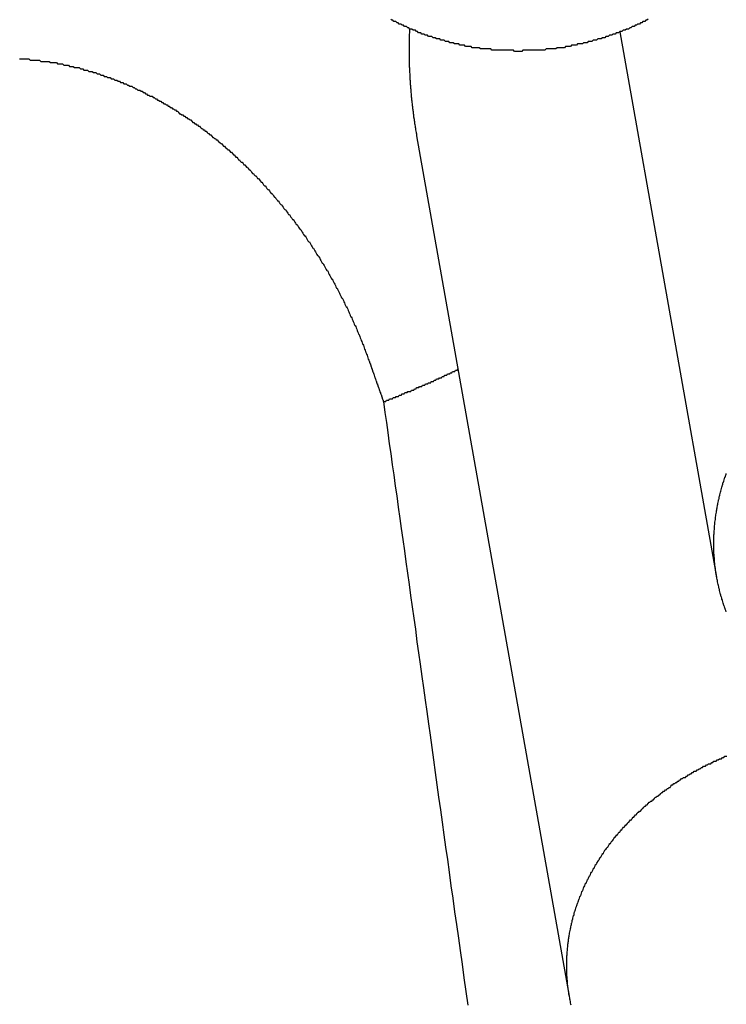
# Model space of a CAD drawing. Extents: x 1107 to 4046, y 937 to 3355.
# Tile 433 of 656: x 2163.579 to 2164.146, y 2668.525 to 2669.316. Entities that reach past the tile are written whole.
import ezdxf

# ---------------------------------------------------------------- set-up
doc = ezdxf.new("R2010")
doc.units = 0
doc.layers.add('KF_VIDA_L___C_REAR', color=7, linetype='CONTINUOUS')

# ---------------------------------------------------------------- blocks, each defined once
blk = doc.blocks.new('KF_VIDA_L___C_REAR')
at = {"layer": 'KF_VIDA_L___C_REAR'}
for p, q in [((-22.840518, 979.654706), (-22.918044, 980.09265)), ((-22.958792, 979.318228), (-23.081095, 980.009121))]:
    blk.add_line(p, q, dxfattribs=at)
for points in [[(-22.8956, 980.103, 0), (-22.8965, 980.102, 0), (-22.8973, 980.102, 0), (-22.8981, 980.101, 0), (-22.899, 980.101, 0), (-22.8999, 980.101, 0), (-22.9007, 980.1, 0), (-22.9016, 980.1, 0), (-22.9024, 980.099, 0), (-22.9033, 980.099, 0), (-22.9042, 980.099, 0), (-22.905, 980.098, 0), (-22.9059, 980.098, 0), (-22.9068, 980.097, 0), (-22.9077, 980.097, 0), (-22.9085, 980.097, 0), (-22.9094, 980.096, 0), (-22.9103, 980.096, 0), (-22.9112, 980.095, 0), (-22.9121, 980.095, 0), (-22.913, 980.095, 0), (-22.9139, 980.094, 0), (-22.9148, 980.094, 0), (-22.9157, 980.094, 0), (-22.9166, 980.093, 0), (-22.9175, 980.093, 0), (-22.9184, 980.093, 0), (-22.9193, 980.092, 0), (-22.9202, 980.092, 0), (-22.9211, 980.092, 0), (-22.922, 980.091, 0), (-22.9229, 980.091, 0), (-22.9239, 980.091, 0), (-22.9248, 980.09, 0), (-22.9257, 980.09, 0), (-22.9266, 980.09, 0), (-22.9276, 980.089, 0), (-22.9285, 980.089, 0), (-22.9294, 980.089, 0), (-22.9303, 980.088, 0), (-22.9313, 980.088, 0), (-22.9322, 980.088, 0), (-22.9332, 980.087, 0), (-22.9341, 980.087, 0), (-22.935, 980.087, 0), (-22.936, 980.087, 0), (-22.9369, 980.086, 0), (-22.9379, 980.086, 0), (-22.9388, 980.086, 0), (-22.9397, 980.086, 0), (-22.9407, 980.085, 0), (-22.9416, 980.085, 0), (-22.9426, 980.085, 0), (-22.9436, 980.085, 0), (-22.9445, 980.084, 0), (-22.9455, 980.084, 0), (-22.9464, 980.084, 0), (-22.9474, 980.084, 0), (-22.9483, 980.083, 0), (-22.9493, 980.083, 0), (-22.9503, 980.083, 0), (-22.9512, 980.083, 0), (-22.9522, 980.083, 0), (-22.9531, 980.082, 0), (-22.9541, 980.082, 0), (-22.9551, 980.082, 0), (-22.956, 980.082, 0), (-22.957, 980.082, 0), (-22.958, 980.081, 0), (-22.9589, 980.081, 0), (-22.9599, 980.081, 0), (-22.9609, 980.081, 0), (-22.9619, 980.081, 0), (-22.9628, 980.08, 0), (-22.9638, 980.08, 0), (-22.9648, 980.08, 0), (-22.9657, 980.08, 0), (-22.9667, 980.08, 0), (-22.9677, 980.08, 0), (-22.9687, 980.08, 0), (-22.9696, 980.079, 0), (-22.9706, 980.079, 0), (-22.9716, 980.079, 0), (-22.9726, 980.079, 0), (-22.9735, 980.079, 0), (-22.9745, 980.079, 0), (-22.9755, 980.079, 0), (-22.9765, 980.079, 0), (-22.9775, 980.079, 0), (-22.9784, 980.078, 0), (-22.9794, 980.078, 0), (-22.9804, 980.078, 0), (-22.9814, 980.078, 0), (-22.9823, 980.078, 0), (-22.9833, 980.078, 0), (-22.9843, 980.078, 0), (-22.9853, 980.078, 0), (-22.9862, 980.078, 0), (-22.9872, 980.078, 0), (-22.9882, 980.078, 0), (-22.9892, 980.078, 0), (-22.9901, 980.078, 0), (-22.9911, 980.078, 0), (-22.9921, 980.078, 0), (-22.9931, 980.078, 0), (-22.994, 980.078, 0), (-22.995, 980.078, 0), (-22.996, 980.078, 0), (-22.997, 980.077, 0), (-22.9979, 980.077, 0), (-22.9989, 980.077, 0), (-22.9999, 980.077, 0), (-23.0008, 980.077, 0), (-23.0018, 980.077, 0), (-23.0028, 980.077, 0), (-23.0037, 980.078, 0), (-23.0047, 980.078, 0), (-23.0057, 980.078, 0), (-23.0066, 980.078, 0), (-23.0076, 980.078, 0), (-23.0085, 980.078, 0), (-23.0095, 980.078, 0), (-23.0105, 980.078, 0), (-23.0114, 980.078, 0), (-23.0124, 980.078, 0), (-23.0133, 980.078, 0), (-23.0143, 980.078, 0), (-23.0152, 980.078, 0), (-23.0162, 980.078, 0), (-23.0171, 980.078, 0), (-23.0181, 980.078, 0), (-23.019, 980.078, 0), (-23.02, 980.078, 0), (-23.0209, 980.078, 0), (-23.0218, 980.079, 0), (-23.0228, 980.079, 0), (-23.0237, 980.079, 0), (-23.0247, 980.079, 0), (-23.0256, 980.079, 0), (-23.0265, 980.079, 0), (-23.0275, 980.079, 0), (-23.0284, 980.079, 0), (-23.0293, 980.079, 0), (-23.0302, 980.079, 0), (-23.0312, 980.08, 0), (-23.0321, 980.08, 0), (-23.033, 980.08, 0), (-23.0339, 980.08, 0), (-23.0348, 980.08, 0), (-23.0357, 980.08, 0), (-23.0367, 980.08, 0), (-23.0376, 980.081, 0), (-23.0385, 980.081, 0), (-23.0394, 980.081, 0), (-23.0403, 980.081, 0), (-23.0412, 980.081, 0), (-23.0421, 980.081, 0), (-23.043, 980.082, 0), (-23.0439, 980.082, 0), (-23.0448, 980.082, 0), (-23.0457, 980.082, 0), (-23.0466, 980.082, 0), (-23.0475, 980.083, 0), (-23.0484, 980.083, 0), (-23.0493, 980.083, 0), (-23.0502, 980.083, 0), (-23.0511, 980.083, 0), (-23.052, 980.084, 0), (-23.0529, 980.084, 0), (-23.0538, 980.084, 0), (-23.0547, 980.084, 0), (-23.0556, 980.085, 0), (-23.0565, 980.085, 0), (-23.0574, 980.085, 0), (-23.0583, 980.085, 0), (-23.0592, 980.086, 0), (-23.0601, 980.086, 0), (-23.061, 980.086, 0), (-23.0619, 980.086, 0), (-23.0628, 980.087, 0), (-23.0637, 980.087, 0), (-23.0646, 980.087, 0), (-23.0655, 980.087, 0), (-23.0664, 980.088, 0), (-23.0673, 980.088, 0), (-23.0682, 980.088, 0), (-23.0691, 980.089, 0), (-23.07, 980.089, 0), (-23.0709, 980.089, 0), (-23.0718, 980.089, 0), (-23.0727, 980.09, 0), (-23.0736, 980.09, 0), (-23.0745, 980.09, 0), (-23.0754, 980.091, 0), (-23.0762, 980.091, 0), (-23.0771, 980.091, 0), (-23.078, 980.092, 0), (-23.0789, 980.092, 0), (-23.0798, 980.092, 0), (-23.0807, 980.093, 0), (-23.0815, 980.093, 0), (-23.0824, 980.094, 0), (-23.0833, 980.094, 0), (-23.0842, 980.094, 0), (-23.0851, 980.095, 0), (-23.0859, 980.095, 0), (-23.0868, 980.095, 0), (-23.0877, 980.096, 0), (-23.0885, 980.096, 0), (-23.0894, 980.097, 0), (-23.0903, 980.097, 0), (-23.0911, 980.097, 0), (-23.092, 980.098, 0), (-23.0929, 980.098, 0), (-23.0937, 980.099, 0), (-23.0946, 980.099, 0), (-23.0954, 980.099, 0), (-23.0963, 980.1, 0), (-23.0971, 980.1, 0), (-23.098, 980.101, 0), (-23.0988, 980.101, 0), (-23.0997, 980.101, 0), (-23.1005, 980.102, 0), (-23.1013, 980.102, 0), (-23.1022, 980.103, 0)], [(-23.0811, 980.009, 0), (-23.0811, 980.01, 0), (-23.0812, 980.01, 0), (-23.0813, 980.011, 0), (-23.0814, 980.011, 0), (-23.0815, 980.011, 0), (-23.0815, 980.012, 0), (-23.0816, 980.012, 0), (-23.0817, 980.013, 0), (-23.0818, 980.013, 0), (-23.0819, 980.014, 0), (-23.0819, 980.014, 0), (-23.082, 980.015, 0), (-23.0821, 980.015, 0), (-23.0822, 980.016, 0), (-23.0822, 980.016, 0), (-23.0823, 980.017, 0), (-23.0824, 980.017, 0), (-23.0824, 980.017, 0), (-23.0825, 980.018, 0), (-23.0826, 980.018, 0), (-23.0827, 980.019, 0), (-23.0827, 980.019, 0), (-23.0828, 980.02, 0), (-23.0829, 980.02, 0), (-23.0829, 980.021, 0), (-23.083, 980.021, 0), (-23.0831, 980.022, 0), (-23.0831, 980.022, 0), (-23.0832, 980.023, 0), (-23.0833, 980.023, 0), (-23.0833, 980.023, 0), (-23.0834, 980.024, 0), (-23.0835, 980.024, 0), (-23.0835, 980.025, 0), (-23.0836, 980.025, 0), (-23.0836, 980.026, 0), (-23.0837, 980.026, 0), (-23.0838, 980.027, 0), (-23.0838, 980.027, 0), (-23.0839, 980.028, 0), (-23.0839, 980.028, 0), (-23.084, 980.029, 0), (-23.0841, 980.029, 0), (-23.0841, 980.029, 0), (-23.0842, 980.03, 0), (-23.0842, 980.03, 0), (-23.0843, 980.031, 0), (-23.0844, 980.031, 0), (-23.0844, 980.032, 0), (-23.0845, 980.032, 0), (-23.0845, 980.033, 0), (-23.0846, 980.033, 0), (-23.0846, 980.034, 0), (-23.0847, 980.034, 0), (-23.0847, 980.035, 0), (-23.0848, 980.035, 0), (-23.0848, 980.035, 0), (-23.0849, 980.036, 0), (-23.0849, 980.036, 0), (-23.085, 980.037, 0), (-23.085, 980.037, 0), (-23.0851, 980.038, 0), (-23.0851, 980.038, 0), (-23.0852, 980.039, 0), (-23.0852, 980.039, 0), (-23.0853, 980.04, 0), (-23.0853, 980.04, 0), (-23.0854, 980.04, 0), (-23.0854, 980.041, 0), (-23.0854, 980.041, 0), (-23.0855, 980.042, 0), (-23.0855, 980.042, 0), (-23.0856, 980.043, 0), (-23.0856, 980.043, 0), (-23.0857, 980.044, 0), (-23.0857, 980.044, 0), (-23.0857, 980.045, 0), (-23.0858, 980.045, 0), (-23.0858, 980.046, 0), (-23.0859, 980.046, 0), (-23.0859, 980.046, 0), (-23.0859, 980.047, 0), (-23.086, 980.047, 0), (-23.086, 980.048, 0), (-23.086, 980.048, 0), (-23.0861, 980.049, 0), (-23.0861, 980.049, 0), (-23.0861, 980.05, 0), (-23.0862, 980.05, 0), (-23.0862, 980.051, 0), (-23.0862, 980.051, 0), (-23.0863, 980.051, 0), (-23.0863, 980.052, 0), (-23.0863, 980.052, 0), (-23.0864, 980.053, 0), (-23.0864, 980.053, 0), (-23.0864, 980.054, 0), (-23.0865, 980.054, 0), (-23.0865, 980.055, 0), (-23.0865, 980.055, 0), (-23.0865, 980.055, 0), (-23.0866, 980.056, 0), (-23.0866, 980.056, 0), (-23.0866, 980.057, 0), (-23.0866, 980.057, 0), (-23.0867, 980.058, 0), (-23.0867, 980.058, 0), (-23.0867, 980.059, 0), (-23.0867, 980.059, 0), (-23.0868, 980.06, 0), (-23.0868, 980.06, 0), (-23.0868, 980.06, 0), (-23.0868, 980.061, 0), (-23.0868, 980.061, 0), (-23.0869, 980.062, 0), (-23.0869, 980.062, 0), (-23.0869, 980.063, 0), (-23.0869, 980.063, 0), (-23.0869, 980.064, 0), (-23.087, 980.064, 0), (-23.087, 980.064, 0), (-23.087, 980.065, 0), (-23.087, 980.065, 0), (-23.087, 980.066, 0), (-23.087, 980.066, 0), (-23.087, 980.067, 0), (-23.0871, 980.067, 0), (-23.0871, 980.068, 0), (-23.0871, 980.068, 0), (-23.0871, 980.068, 0), (-23.0871, 980.069, 0), (-23.0871, 980.069, 0), (-23.0871, 980.07, 0), (-23.0871, 980.07, 0), (-23.0871, 980.071, 0), (-23.0872, 980.071, 0), (-23.0872, 980.072, 0), (-23.0872, 980.072, 0), (-23.0872, 980.072, 0), (-23.0872, 980.073, 0), (-23.0872, 980.073, 0), (-23.0872, 980.074, 0), (-23.0872, 980.074, 0), (-23.0872, 980.075, 0), (-23.0872, 980.075, 0), (-23.0872, 980.076, 0), (-23.0872, 980.076, 0), (-23.0872, 980.076, 0), (-23.0872, 980.077, 0), (-23.0872, 980.077, 0), (-23.0872, 980.078, 0), (-23.0872, 980.078, 0), (-23.0872, 980.079, 0), (-23.0872, 980.079, 0), (-23.0872, 980.08, 0), (-23.0872, 980.08, 0), (-23.0872, 980.08, 0), (-23.0872, 980.081, 0), (-23.0872, 980.081, 0), (-23.0872, 980.082, 0), (-23.0872, 980.082, 0), (-23.0872, 980.083, 0), (-23.0872, 980.083, 0), (-23.0872, 980.083, 0), (-23.0872, 980.084, 0), (-23.0872, 980.084, 0), (-23.0871, 980.085, 0), (-23.0871, 980.085, 0), (-23.0871, 980.086, 0), (-23.0871, 980.086, 0), (-23.0871, 980.086, 0), (-23.0871, 980.087, 0), (-23.0871, 980.087, 0), (-23.0871, 980.088, 0), (-23.0871, 980.088, 0), (-23.087, 980.089, 0), (-23.087, 980.089, 0), (-23.087, 980.09, 0), (-23.087, 980.09, 0), (-23.087, 980.09, 0), (-23.087, 980.091, 0), (-23.087, 980.091, 0), (-23.0869, 980.092, 0), (-23.0869, 980.092, 0), (-23.0869, 980.093, 0), (-23.0869, 980.093, 0), (-23.0869, 980.094, 0), (-23.0868, 980.094, 0), (-23.0868, 980.094, 0), (-23.0868, 980.095, 0), (-23.0868, 980.095, 0)], [(-23.4002, 980.071, 0), (-23.3992, 980.071, 0), (-23.3983, 980.071, 0), (-23.3974, 980.071, 0), (-23.3964, 980.071, 0), (-23.3955, 980.071, 0), (-23.3945, 980.071, 0), (-23.3935, 980.071, 0), (-23.3926, 980.071, 0), (-23.3916, 980.07, 0), (-23.3907, 980.07, 0), (-23.3897, 980.07, 0), (-23.3888, 980.07, 0), (-23.3878, 980.07, 0), (-23.3869, 980.07, 0), (-23.3859, 980.07, 0), (-23.3849, 980.07, 0), (-23.384, 980.07, 0), (-23.383, 980.069, 0), (-23.3821, 980.069, 0), (-23.3811, 980.069, 0), (-23.3801, 980.069, 0), (-23.3792, 980.069, 0), (-23.3782, 980.069, 0), (-23.3773, 980.069, 0), (-23.3763, 980.069, 0), (-23.3753, 980.068, 0), (-23.3744, 980.068, 0), (-23.3734, 980.068, 0), (-23.3724, 980.068, 0), (-23.3715, 980.068, 0), (-23.3705, 980.068, 0), (-23.3696, 980.067, 0), (-23.3686, 980.067, 0), (-23.3676, 980.067, 0), (-23.3667, 980.067, 0), (-23.3657, 980.067, 0), (-23.3647, 980.066, 0), (-23.3638, 980.066, 0), (-23.3628, 980.066, 0), (-23.3618, 980.066, 0), (-23.3609, 980.066, 0), (-23.3599, 980.065, 0), (-23.359, 980.065, 0), (-23.358, 980.065, 0), (-23.357, 980.065, 0), (-23.3561, 980.064, 0), (-23.3551, 980.064, 0), (-23.3541, 980.064, 0), (-23.3532, 980.064, 0), (-23.3522, 980.064, 0), (-23.3513, 980.063, 0), (-23.3503, 980.063, 0), (-23.3493, 980.063, 0), (-23.3484, 980.062, 0), (-23.3474, 980.062, 0), (-23.3465, 980.062, 0), (-23.3455, 980.062, 0), (-23.3445, 980.061, 0), (-23.3436, 980.061, 0), (-23.3426, 980.061, 0), (-23.3417, 980.061, 0), (-23.3407, 980.06, 0), (-23.3398, 980.06, 0), (-23.3388, 980.06, 0), (-23.3379, 980.059, 0), (-23.3369, 980.059, 0), (-23.336, 980.059, 0), (-23.335, 980.058, 0), (-23.3341, 980.058, 0), (-23.3331, 980.058, 0), (-23.3322, 980.057, 0), (-23.3312, 980.057, 0), (-23.3303, 980.057, 0), (-23.3294, 980.056, 0), (-23.3284, 980.056, 0), (-23.3275, 980.056, 0), (-23.3265, 980.055, 0), (-23.3256, 980.055, 0), (-23.3247, 980.055, 0), (-23.3237, 980.054, 0), (-23.3228, 980.054, 0), (-23.3219, 980.054, 0), (-23.3209, 980.053, 0), (-23.32, 980.053, 0), (-23.3191, 980.052, 0), (-23.3181, 980.052, 0), (-23.3172, 980.052, 0), (-23.3163, 980.051, 0), (-23.3154, 980.051, 0), (-23.3145, 980.051, 0), (-23.3135, 980.05, 0), (-23.3126, 980.05, 0), (-23.3117, 980.049, 0), (-23.3108, 980.049, 0), (-23.3099, 980.049, 0), (-23.309, 980.048, 0), (-23.3081, 980.048, 0), (-23.3071, 980.047, 0), (-23.3062, 980.047, 0), (-23.3053, 980.046, 0), (-23.3044, 980.046, 0), (-23.3035, 980.046, 0), (-23.3026, 980.045, 0), (-23.3017, 980.045, 0), (-23.3008, 980.044, 0), (-23.2999, 980.044, 0), (-23.2991, 980.043, 0), (-23.2982, 980.043, 0), (-23.2973, 980.042, 0), (-23.2964, 980.042, 0), (-23.2955, 980.041, 0), (-23.2946, 980.041, 0), (-23.2937, 980.041, 0), (-23.2929, 980.04, 0), (-23.292, 980.04, 0), (-23.2911, 980.039, 0), (-23.2902, 980.039, 0), (-23.2894, 980.038, 0), (-23.2885, 980.038, 0), (-23.2876, 980.037, 0), (-23.2868, 980.037, 0), (-23.2859, 980.036, 0), (-23.285, 980.036, 0), (-23.2842, 980.035, 0), (-23.2833, 980.035, 0), (-23.2825, 980.034, 0), (-23.2816, 980.034, 0), (-23.2808, 980.033, 0), (-23.2799, 980.033, 0), (-23.2791, 980.032, 0), (-23.2782, 980.032, 0), (-23.2774, 980.031, 0), (-23.2766, 980.031, 0), (-23.2757, 980.03, 0), (-23.2749, 980.03, 0), (-23.2741, 980.029, 0), (-23.2732, 980.029, 0), (-23.2724, 980.028, 0), (-23.2716, 980.027, 0), (-23.2708, 980.027, 0), (-23.2699, 980.026, 0), (-23.2691, 980.026, 0), (-23.2683, 980.025, 0), (-23.2675, 980.025, 0), (-23.2667, 980.024, 0), (-23.2659, 980.024, 0), (-23.2651, 980.023, 0), (-23.2643, 980.023, 0), (-23.2635, 980.022, 0), (-23.2627, 980.022, 0), (-23.2619, 980.021, 0), (-23.2611, 980.02, 0), (-23.2603, 980.02, 0), (-23.2595, 980.019, 0), (-23.2587, 980.019, 0), (-23.258, 980.018, 0), (-23.2572, 980.018, 0), (-23.2564, 980.017, 0), (-23.2556, 980.017, 0), (-23.2549, 980.016, 0), (-23.2541, 980.015, 0), (-23.2533, 980.015, 0), (-23.2526, 980.014, 0), (-23.2518, 980.014, 0), (-23.2511, 980.013, 0), (-23.2503, 980.013, 0), (-23.2496, 980.012, 0), (-23.2488, 980.011, 0), (-23.2481, 980.011, 0), (-23.2473, 980.01, 0), (-23.2466, 980.01, 0), (-23.2459, 980.009, 0), (-23.2451, 980.008, 0), (-23.2444, 980.008, 0), (-23.2437, 980.007, 0), (-23.2429, 980.007, 0), (-23.2422, 980.006, 0), (-23.2415, 980.006, 0), (-23.2408, 980.005, 0), (-23.24, 980.004, 0), (-23.2393, 980.004, 0), (-23.2386, 980.003, 0), (-23.2379, 980.003, 0), (-23.2371, 980.002, 0), (-23.2364, 980.001, 0), (-23.2357, 980.001, 0), (-23.235, 980, 0), (-23.2343, 979.999, 0), (-23.2335, 979.999, 0), (-23.2328, 979.998, 0), (-23.2321, 979.998, 0), (-23.2314, 979.997, 0), (-23.2307, 979.996, 0), (-23.23, 979.996, 0), (-23.2292, 979.995, 0), (-23.2285, 979.994, 0), (-23.2278, 979.994, 0), (-23.2271, 979.993, 0), (-23.2264, 979.992, 0), (-23.2257, 979.992, 0), (-23.225, 979.991, 0), (-23.2243, 979.99, 0), (-23.2236, 979.99, 0), (-23.2229, 979.989, 0), (-23.2221, 979.988, 0), (-23.2214, 979.988, 0), (-23.2207, 979.987, 0), (-23.22, 979.986, 0), (-23.2193, 979.986, 0), (-23.2186, 979.985, 0), (-23.2179, 979.984, 0), (-23.2172, 979.984, 0), (-23.2165, 979.983, 0), (-23.2159, 979.982, 0), (-23.2152, 979.982, 0), (-23.2145, 979.981, 0), (-23.2138, 979.98, 0), (-23.2131, 979.979, 0), (-23.2124, 979.979, 0), (-23.2117, 979.978, 0), (-23.211, 979.977, 0), (-23.2103, 979.977, 0), (-23.2097, 979.976, 0), (-23.209, 979.975, 0), (-23.2083, 979.975, 0), (-23.2076, 979.974, 0), (-23.2069, 979.973, 0), (-23.2063, 979.972, 0), (-23.2056, 979.972, 0), (-23.2049, 979.971, 0), (-23.2042, 979.97, 0), (-23.2036, 979.969, 0), (-23.2029, 979.969, 0), (-23.2022, 979.968, 0), (-23.2015, 979.967, 0), (-23.2009, 979.966, 0), (-23.2002, 979.966, 0), (-23.1996, 979.965, 0), (-23.1989, 979.964, 0), (-23.1982, 979.963, 0), (-23.1976, 979.963, 0), (-23.1969, 979.962, 0), (-23.1963, 979.961, 0), (-23.1956, 979.96, 0), (-23.195, 979.96, 0), (-23.1943, 979.959, 0), (-23.1937, 979.958, 0), (-23.193, 979.957, 0), (-23.1924, 979.957, 0), (-23.1917, 979.956, 0), (-23.1911, 979.955, 0), (-23.1904, 979.954, 0), (-23.1898, 979.954, 0), (-23.1892, 979.953, 0), (-23.1885, 979.952, 0), (-23.1879, 979.951, 0), (-23.1873, 979.95, 0), (-23.1866, 979.95, 0), (-23.186, 979.949, 0), (-23.1854, 979.948, 0), (-23.1847, 979.947, 0), (-23.1841, 979.946, 0), (-23.1835, 979.946, 0), (-23.1829, 979.945, 0), (-23.1823, 979.944, 0), (-23.1816, 979.943, 0), (-23.181, 979.942, 0), (-23.1804, 979.942, 0), (-23.1798, 979.941, 0), (-23.1792, 979.94, 0), (-23.1786, 979.939, 0), (-23.178, 979.938, 0), (-23.1774, 979.938, 0), (-23.1768, 979.937, 0), (-23.1762, 979.936, 0), (-23.1756, 979.935, 0), (-23.175, 979.934, 0), (-23.1744, 979.934, 0), (-23.1738, 979.933, 0), (-23.1732, 979.932, 0), (-23.1727, 979.931, 0), (-23.1721, 979.93, 0), (-23.1715, 979.929, 0), (-23.1709, 979.929, 0), (-23.1703, 979.928, 0), (-23.1698, 979.927, 0), (-23.1692, 979.926, 0), (-23.1686, 979.925, 0), (-23.168, 979.924, 0), (-23.1675, 979.924, 0), (-23.1669, 979.923, 0), (-23.1664, 979.922, 0), (-23.1658, 979.921, 0), (-23.1652, 979.92, 0), (-23.1647, 979.919, 0), (-23.1641, 979.919, 0), (-23.1636, 979.918, 0), (-23.163, 979.917, 0), (-23.1625, 979.916, 0), (-23.1619, 979.915, 0), (-23.1614, 979.914, 0), (-23.1609, 979.913, 0), (-23.1603, 979.913, 0), (-23.1598, 979.912, 0), (-23.1592, 979.911, 0), (-23.1587, 979.91, 0), (-23.1582, 979.909, 0), (-23.1577, 979.908, 0), (-23.1571, 979.907, 0), (-23.1566, 979.907, 0), (-23.1561, 979.906, 0), (-23.1556, 979.905, 0), (-23.1551, 979.904, 0), (-23.1545, 979.903, 0), (-23.154, 979.902, 0), (-23.1535, 979.901, 0), (-23.153, 979.901, 0), (-23.1525, 979.9, 0), (-23.152, 979.899, 0), (-23.1515, 979.898, 0), (-23.151, 979.897, 0), (-23.1505, 979.896, 0), (-23.15, 979.895, 0), (-23.1495, 979.894, 0), (-23.149, 979.894, 0), (-23.1486, 979.893, 0), (-23.1481, 979.892, 0), (-23.1476, 979.891, 0), (-23.1471, 979.89, 0), (-23.1466, 979.889, 0), (-23.1462, 979.888, 0), (-23.1457, 979.887, 0), (-23.1452, 979.887, 0), (-23.1448, 979.886, 0), (-23.1443, 979.885, 0), (-23.1438, 979.884, 0), (-23.1434, 979.883, 0), (-23.1429, 979.882, 0), (-23.1425, 979.881, 0), (-23.142, 979.88, 0), (-23.1416, 979.879, 0), (-23.1411, 979.879, 0), (-23.1407, 979.878, 0), (-23.1402, 979.877, 0), (-23.1398, 979.876, 0), (-23.1393, 979.875, 0), (-23.1389, 979.874, 0), (-23.1385, 979.873, 0), (-23.138, 979.872, 0), (-23.1376, 979.872, 0), (-23.1372, 979.871, 0), (-23.1367, 979.87, 0), (-23.1363, 979.869, 0), (-23.1359, 979.868, 0), (-23.1355, 979.867, 0), (-23.1351, 979.866, 0), (-23.1347, 979.865, 0), (-23.1343, 979.864, 0), (-23.1338, 979.864, 0), (-23.1334, 979.863, 0), (-23.133, 979.862, 0), (-23.1326, 979.861, 0), (-23.1322, 979.86, 0), (-23.1318, 979.859, 0), (-23.1314, 979.858, 0), (-23.1311, 979.857, 0), (-23.1307, 979.857, 0), (-23.1303, 979.856, 0), (-23.1299, 979.855, 0), (-23.1295, 979.854, 0), (-23.1291, 979.853, 0), (-23.1288, 979.852, 0), (-23.1284, 979.851, 0), (-23.128, 979.85, 0), (-23.1277, 979.85, 0), (-23.1273, 979.849, 0), (-23.1269, 979.848, 0), (-23.1266, 979.847, 0), (-23.1262, 979.846, 0), (-23.1259, 979.845, 0), (-23.1255, 979.844, 0), (-23.1252, 979.843, 0), (-23.1248, 979.842, 0), (-23.1245, 979.842, 0), (-23.1241, 979.841, 0), (-23.1238, 979.84, 0), (-23.1234, 979.839, 0), (-23.1231, 979.838, 0), (-23.1228, 979.837, 0), (-23.1224, 979.836, 0), (-23.1221, 979.835, 0), (-23.1218, 979.835, 0), (-23.1215, 979.834, 0), (-23.1211, 979.833, 0), (-23.1208, 979.832, 0), (-23.1205, 979.831, 0), (-23.1202, 979.83, 0), (-23.1198, 979.829, 0), (-23.1195, 979.828, 0), (-23.1192, 979.828, 0)], [(-22.8328, 979.627, 0), (-22.8331, 979.628, 0), (-22.8333, 979.628, 0), (-22.8336, 979.629, 0), (-22.8338, 979.63, 0), (-22.834, 979.63, 0), (-22.8343, 979.631, 0), (-22.8345, 979.632, 0), (-22.8348, 979.632, 0), (-22.835, 979.633, 0), (-22.8352, 979.634, 0), (-22.8354, 979.634, 0), (-22.8356, 979.635, 0), (-22.8359, 979.636, 0), (-22.8361, 979.637, 0), (-22.8363, 979.637, 0), (-22.8365, 979.638, 0), (-22.8367, 979.639, 0), (-22.8369, 979.639, 0), (-22.8371, 979.64, 0), (-22.8373, 979.641, 0), (-22.8375, 979.641, 0), (-22.8377, 979.642, 0), (-22.8379, 979.643, 0), (-22.838, 979.643, 0), (-22.8382, 979.644, 0), (-22.8384, 979.645, 0), (-22.8386, 979.646, 0), (-22.8387, 979.646, 0), (-22.8389, 979.647, 0), (-22.8391, 979.648, 0), (-22.8392, 979.648, 0), (-22.8394, 979.649, 0), (-22.8395, 979.65, 0), (-22.8397, 979.65, 0), (-22.8398, 979.651, 0), (-22.84, 979.652, 0), (-22.8401, 979.653, 0), (-22.8402, 979.653, 0), (-22.8404, 979.654, 0), (-22.8405, 979.655, 0), (-22.8406, 979.655, 0), (-22.8408, 979.656, 0), (-22.8409, 979.657, 0), (-22.841, 979.658, 0), (-22.8411, 979.658, 0), (-22.8412, 979.659, 0), (-22.8413, 979.66, 0), (-22.8414, 979.66, 0), (-22.8415, 979.661, 0), (-22.8416, 979.662, 0), (-22.8417, 979.663, 0), (-22.8418, 979.663, 0), (-22.8419, 979.664, 0), (-22.842, 979.665, 0), (-22.842, 979.665, 0), (-22.8421, 979.666, 0), (-22.8422, 979.667, 0), (-22.8422, 979.668, 0), (-22.8423, 979.668, 0), (-22.8424, 979.669, 0), (-22.8424, 979.67, 0), (-22.8425, 979.671, 0), (-22.8425, 979.671, 0), (-22.8426, 979.672, 0), (-22.8426, 979.673, 0), (-22.8426, 979.673, 0), (-22.8427, 979.674, 0), (-22.8427, 979.675, 0), (-22.8427, 979.676, 0), (-22.8428, 979.676, 0), (-22.8428, 979.677, 0), (-22.8428, 979.678, 0), (-22.8428, 979.678, 0), (-22.8428, 979.679, 0), (-22.8428, 979.68, 0), (-22.8428, 979.681, 0), (-22.8428, 979.681, 0), (-22.8428, 979.682, 0), (-22.8428, 979.683, 0), (-22.8428, 979.684, 0), (-22.8428, 979.684, 0), (-22.8428, 979.685, 0), (-22.8428, 979.686, 0), (-22.8428, 979.687, 0), (-22.8427, 979.687, 0), (-22.8427, 979.688, 0), (-22.8427, 979.689, 0), (-22.8426, 979.689, 0), (-22.8426, 979.69, 0), (-22.8426, 979.691, 0), (-22.8425, 979.692, 0), (-22.8425, 979.692, 0), (-22.8424, 979.693, 0), (-22.8424, 979.694, 0), (-22.8423, 979.695, 0), (-22.8422, 979.695, 0), (-22.8422, 979.696, 0), (-22.8421, 979.697, 0), (-22.842, 979.697, 0), (-22.842, 979.698, 0), (-22.8419, 979.699, 0), (-22.8418, 979.7, 0), (-22.8417, 979.7, 0), (-22.8416, 979.701, 0), (-22.8415, 979.702, 0), (-22.8415, 979.702, 0), (-22.8414, 979.703, 0), (-22.8413, 979.704, 0), (-22.8412, 979.705, 0), (-22.8411, 979.705, 0), (-22.8409, 979.706, 0), (-22.8408, 979.707, 0), (-22.8407, 979.708, 0), (-22.8406, 979.708, 0), (-22.8405, 979.709, 0), (-22.8404, 979.71, 0), (-22.8402, 979.71, 0), (-22.8401, 979.711, 0), (-22.84, 979.712, 0), (-22.8398, 979.713, 0), (-22.8397, 979.713, 0), (-22.8396, 979.714, 0), (-22.8394, 979.715, 0), (-22.8393, 979.715, 0), (-22.8391, 979.716, 0), (-22.839, 979.717, 0), (-22.8388, 979.717, 0), (-22.8386, 979.718, 0), (-22.8385, 979.719, 0), (-22.8383, 979.72, 0), (-22.8381, 979.72, 0), (-22.838, 979.721, 0), (-22.8378, 979.722, 0), (-22.8376, 979.722, 0), (-22.8374, 979.723, 0), (-22.8373, 979.724, 0), (-22.8371, 979.724, 0), (-22.8369, 979.725, 0), (-22.8367, 979.726, 0), (-22.8365, 979.727, 0), (-22.8363, 979.727, 0), (-22.8361, 979.728, 0), (-22.8359, 979.729, 0), (-22.8357, 979.729, 0), (-22.8355, 979.73, 0), (-22.8353, 979.731, 0), (-22.8351, 979.731, 0), (-22.8349, 979.732, 0), (-22.8346, 979.733, 0), (-22.8344, 979.733, 0), (-22.8342, 979.734, 0), (-22.834, 979.735, 0), (-22.8337, 979.735, 0), (-22.8335, 979.736, 0), (-22.8333, 979.737, 0), (-22.833, 979.737, 0), (-22.8328, 979.738, 0)], [(-23.1192, 979.828, 0), (-23.1191, 979.827, 0), (-23.119, 979.827, 0), (-23.1189, 979.827, 0), (-23.1188, 979.826, 0), (-23.1186, 979.826, 0), (-23.1185, 979.826, 0), (-23.1184, 979.825, 0), (-23.1183, 979.825, 0), (-23.1182, 979.825, 0), (-23.1181, 979.824, 0), (-23.118, 979.824, 0), (-23.1178, 979.824, 0), (-23.1177, 979.823, 0), (-23.1176, 979.823, 0), (-23.1175, 979.823, 0), (-23.1174, 979.822, 0), (-23.1173, 979.822, 0), (-23.1172, 979.822, 0), (-23.117, 979.821, 0), (-23.1169, 979.821, 0), (-23.1168, 979.821, 0), (-23.1167, 979.82, 0), (-23.1166, 979.82, 0), (-23.1165, 979.82, 0), (-23.1163, 979.819, 0), (-23.1162, 979.819, 0), (-23.1161, 979.819, 0), (-23.116, 979.818, 0), (-23.1159, 979.818, 0), (-23.1158, 979.818, 0), (-23.1156, 979.817, 0), (-23.1155, 979.817, 0), (-23.1154, 979.817, 0), (-23.1153, 979.816, 0), (-23.1152, 979.816, 0), (-23.1151, 979.816, 0), (-23.1149, 979.815, 0), (-23.1148, 979.815, 0), (-23.1147, 979.815, 0), (-23.1146, 979.814, 0), (-23.1145, 979.814, 0), (-23.1144, 979.814, 0), (-23.1142, 979.813, 0), (-23.1141, 979.813, 0), (-23.114, 979.813, 0), (-23.1139, 979.812, 0), (-23.1138, 979.812, 0), (-23.1136, 979.812, 0), (-23.1135, 979.811, 0), (-23.1134, 979.811, 0), (-23.1133, 979.811, 0), (-23.1132, 979.81, 0), (-23.1131, 979.81, 0), (-23.1129, 979.81, 0), (-23.1128, 979.809, 0), (-23.1127, 979.809, 0), (-23.1126, 979.809, 0), (-23.1125, 979.808, 0), (-23.1123, 979.808, 0), (-23.1122, 979.808, 0), (-23.1121, 979.807, 0), (-23.112, 979.807, 0), (-23.1119, 979.807, 0), (-23.1117, 979.806, 0), (-23.1116, 979.806, 0), (-23.1115, 979.806, 0), (-23.1114, 979.805, 0), (-23.1113, 979.805, 0), (-23.1111, 979.805, 0), (-23.111, 979.804, 0), (-23.1109, 979.804, 0), (-23.1108, 979.804, 0), (-23.1107, 979.803, 0), (-23.1105, 979.803, 0), (-23.1104, 979.803, 0), (-23.1103, 979.802, 0), (-23.1102, 979.802, 0), (-23.11, 979.802, 0), (-23.1099, 979.801, 0), (-23.1098, 979.801, 0), (-23.1097, 979.801, 0), (-23.1096, 979.8, 0), (-23.1094, 979.8, 0), (-23.1093, 979.799, 0), (-23.1092, 979.799, 0), (-23.1091, 979.799, 0), (-23.109, 979.798, 0), (-23.1088, 979.798, 0), (-23.1087, 979.798, 0), (-23.1086, 979.797, 0), (-23.1085, 979.797, 0), (-23.1083, 979.797, 0), (-23.1082, 979.796, 0), (-23.1081, 979.796, 0), (-23.108, 979.796, 0)], [(-23.108, 979.796, 0), (-23.1075, 979.796, 0), (-23.107, 979.796, 0), (-23.1065, 979.796, 0), (-23.106, 979.796, 0), (-23.1056, 979.797, 0), (-23.1051, 979.797, 0), (-23.1046, 979.797, 0), (-23.1041, 979.797, 0), (-23.1037, 979.797, 0), (-23.1032, 979.798, 0), (-23.1027, 979.798, 0), (-23.1022, 979.798, 0), (-23.1017, 979.798, 0), (-23.1013, 979.798, 0), (-23.1008, 979.798, 0), (-23.1003, 979.799, 0), (-23.0998, 979.799, 0), (-23.0994, 979.799, 0), (-23.0989, 979.799, 0), (-23.0984, 979.799, 0), (-23.0979, 979.8, 0), (-23.0975, 979.8, 0), (-23.097, 979.8, 0), (-23.0965, 979.8, 0), (-23.096, 979.8, 0), (-23.0955, 979.801, 0), (-23.0951, 979.801, 0), (-23.0946, 979.801, 0), (-23.0941, 979.801, 0), (-23.0936, 979.801, 0), (-23.0932, 979.802, 0), (-23.0927, 979.802, 0), (-23.0922, 979.802, 0), (-23.0917, 979.802, 0), (-23.0913, 979.802, 0), (-23.0908, 979.803, 0), (-23.0903, 979.803, 0), (-23.0899, 979.803, 0), (-23.0894, 979.803, 0), (-23.0889, 979.803, 0), (-23.0884, 979.804, 0), (-23.088, 979.804, 0), (-23.0875, 979.804, 0), (-23.087, 979.804, 0), (-23.0865, 979.804, 0), (-23.0861, 979.804, 0), (-23.0856, 979.805, 0), (-23.0851, 979.805, 0), (-23.0847, 979.805, 0), (-23.0842, 979.805, 0), (-23.0837, 979.805, 0), (-23.0832, 979.806, 0), (-23.0828, 979.806, 0), (-23.0823, 979.806, 0), (-23.0818, 979.806, 0), (-23.0814, 979.807, 0), (-23.0809, 979.807, 0), (-23.0804, 979.807, 0), (-23.0799, 979.807, 0), (-23.0795, 979.807, 0), (-23.079, 979.808, 0), (-23.0785, 979.808, 0), (-23.0781, 979.808, 0), (-23.0776, 979.808, 0), (-23.0771, 979.808, 0), (-23.0767, 979.809, 0), (-23.0762, 979.809, 0), (-23.0757, 979.809, 0), (-23.0753, 979.809, 0), (-23.0748, 979.809, 0), (-23.0743, 979.81, 0), (-23.0738, 979.81, 0), (-23.0734, 979.81, 0), (-23.0729, 979.81, 0), (-23.0724, 979.81, 0), (-23.072, 979.811, 0), (-23.0715, 979.811, 0), (-23.071, 979.811, 0), (-23.0706, 979.811, 0), (-23.0701, 979.811, 0), (-23.0696, 979.812, 0), (-23.0692, 979.812, 0), (-23.0687, 979.812, 0), (-23.0682, 979.812, 0), (-23.0678, 979.812, 0), (-23.0673, 979.813, 0), (-23.0669, 979.813, 0), (-23.0664, 979.813, 0), (-23.0659, 979.813, 0), (-23.0655, 979.814, 0), (-23.065, 979.814, 0), (-23.0645, 979.814, 0), (-23.0641, 979.814, 0), (-23.0636, 979.814, 0), (-23.0631, 979.815, 0), (-23.0627, 979.815, 0), (-23.0622, 979.815, 0), (-23.0617, 979.815, 0), (-23.0613, 979.815, 0), (-23.0608, 979.816, 0), (-23.0604, 979.816, 0), (-23.0599, 979.816, 0), (-23.0594, 979.816, 0), (-23.059, 979.817, 0), (-23.0585, 979.817, 0), (-23.058, 979.817, 0), (-23.0576, 979.817, 0), (-23.0571, 979.817, 0), (-23.0567, 979.818, 0), (-23.0562, 979.818, 0), (-23.0557, 979.818, 0), (-23.0553, 979.818, 0), (-23.0548, 979.818, 0), (-23.0544, 979.819, 0), (-23.0539, 979.819, 0), (-23.0534, 979.819, 0), (-23.053, 979.819, 0), (-23.0525, 979.82, 0), (-23.0521, 979.82, 0), (-23.0516, 979.82, 0), (-23.0511, 979.82, 0), (-23.0507, 979.82, 0), (-23.0502, 979.821, 0), (-23.0498, 979.821, 0), (-23.0493, 979.821, 0), (-23.0489, 979.821, 0), (-23.0484, 979.822, 0), (-23.0479, 979.822, 0)], [(-23.108, 979.796, 0), (-23.1068, 979.787, 0), (-23.1056, 979.779, 0), (-23.1045, 979.771, 0), (-23.1033, 979.762, 0), (-23.1021, 979.754, 0), (-23.1009, 979.745, 0), (-23.0997, 979.737, 0), (-23.0986, 979.728, 0), (-23.0973, 979.72, 0), (-23.0961, 979.711, 0), (-23.0949, 979.702, 0), (-23.0937, 979.694, 0), (-23.0925, 979.685, 0), (-23.0912, 979.676, 0), (-23.09, 979.667, 0), (-23.0887, 979.658, 0), (-23.0875, 979.649, 0), (-23.0862, 979.64, 0), (-23.085, 979.631, 0), (-23.0837, 979.622, 0), (-23.0824, 979.613, 0), (-23.0811, 979.603, 0), (-23.0798, 979.594, 0), (-23.0785, 979.585, 0), (-23.0772, 979.575, 0), (-23.0759, 979.566, 0), (-23.0745, 979.556, 0), (-23.0732, 979.547, 0), (-23.0719, 979.537, 0), (-23.0705, 979.528, 0), (-23.0692, 979.518, 0), (-23.0678, 979.508, 0), (-23.0664, 979.498, 0), (-23.0651, 979.488, 0), (-23.0637, 979.478, 0), (-23.0623, 979.468, 0), (-23.0609, 979.458, 0), (-23.0595, 979.448, 0), (-23.0581, 979.438, 0), (-23.0566, 979.428, 0), (-23.0552, 979.418, 0), (-23.0538, 979.407, 0), (-23.0523, 979.397, 0), (-23.0509, 979.386, 0), (-23.0494, 979.376, 0), (-23.0479, 979.365, 0), (-23.0464, 979.355, 0), (-23.0449, 979.344, 0), (-23.0434, 979.333, 0), (-23.0419, 979.322, 0), (-23.0404, 979.311, 0)], [(-22.9574, 979.311, 0), (-22.9576, 979.312, 0), (-22.9578, 979.313, 0), (-22.9579, 979.314, 0), (-22.9581, 979.315, 0), (-22.9582, 979.315, 0), (-22.9584, 979.316, 0), (-22.9585, 979.317, 0), (-22.9587, 979.318, 0), (-22.9588, 979.318, 0), (-22.959, 979.319, 0), (-22.9591, 979.32, 0), (-22.9592, 979.321, 0), (-22.9593, 979.322, 0), (-22.9595, 979.322, 0), (-22.9596, 979.323, 0), (-22.9597, 979.324, 0), (-22.9598, 979.325, 0), (-22.9599, 979.326, 0), (-22.96, 979.326, 0), (-22.9601, 979.327, 0), (-22.9602, 979.328, 0), (-22.9602, 979.329, 0), (-22.9603, 979.33, 0), (-22.9604, 979.33, 0), (-22.9604, 979.331, 0), (-22.9605, 979.332, 0), (-22.9606, 979.333, 0), (-22.9606, 979.334, 0), (-22.9607, 979.334, 0), (-22.9607, 979.335, 0), (-22.9607, 979.336, 0), (-22.9608, 979.337, 0), (-22.9608, 979.338, 0), (-22.9608, 979.338, 0), (-22.9609, 979.339, 0), (-22.9609, 979.34, 0), (-22.9609, 979.341, 0), (-22.9609, 979.342, 0), (-22.9609, 979.342, 0), (-22.9609, 979.343, 0), (-22.9609, 979.344, 0), (-22.9609, 979.345, 0), (-22.9609, 979.346, 0), (-22.9609, 979.346, 0), (-22.9608, 979.347, 0), (-22.9608, 979.348, 0), (-22.9608, 979.349, 0), (-22.9607, 979.35, 0), (-22.9607, 979.351, 0), (-22.9606, 979.351, 0), (-22.9606, 979.352, 0), (-22.9605, 979.353, 0), (-22.9605, 979.354, 0), (-22.9604, 979.355, 0), (-22.9604, 979.355, 0), (-22.9603, 979.356, 0), (-22.9602, 979.357, 0), (-22.9601, 979.358, 0), (-22.9601, 979.358, 0), (-22.96, 979.359, 0), (-22.9599, 979.36, 0), (-22.9598, 979.361, 0), (-22.9597, 979.362, 0), (-22.9596, 979.362, 0), (-22.9595, 979.363, 0), (-22.9594, 979.364, 0), (-22.9592, 979.365, 0), (-22.9591, 979.366, 0), (-22.959, 979.366, 0), (-22.9589, 979.367, 0), (-22.9587, 979.368, 0), (-22.9586, 979.369, 0), (-22.9585, 979.37, 0), (-22.9583, 979.37, 0), (-22.9582, 979.371, 0), (-22.958, 979.372, 0), (-22.9579, 979.373, 0), (-22.9577, 979.373, 0), (-22.9575, 979.374, 0), (-22.9574, 979.375, 0), (-22.9572, 979.376, 0), (-22.957, 979.377, 0), (-22.9568, 979.377, 0), (-22.9566, 979.378, 0), (-22.9565, 979.379, 0), (-22.9563, 979.38, 0), (-22.9561, 979.38, 0), (-22.9559, 979.381, 0), (-22.9557, 979.382, 0), (-22.9554, 979.383, 0), (-22.9552, 979.383, 0), (-22.955, 979.384, 0), (-22.9548, 979.385, 0), (-22.9546, 979.386, 0), (-22.9543, 979.386, 0), (-22.9541, 979.387, 0), (-22.9539, 979.388, 0), (-22.9536, 979.389, 0), (-22.9534, 979.39, 0), (-22.9531, 979.39, 0), (-22.9529, 979.391, 0), (-22.9526, 979.392, 0), (-22.9523, 979.393, 0), (-22.9521, 979.393, 0), (-22.9518, 979.394, 0), (-22.9515, 979.395, 0), (-22.9512, 979.396, 0), (-22.9509, 979.396, 0), (-22.9506, 979.397, 0), (-22.9503, 979.398, 0), (-22.95, 979.399, 0), (-22.9497, 979.399, 0), (-22.9494, 979.4, 0), (-22.9491, 979.401, 0), (-22.9488, 979.402, 0), (-22.9485, 979.403, 0), (-22.9481, 979.403, 0), (-22.9478, 979.404, 0), (-22.9475, 979.405, 0), (-22.9471, 979.406, 0), (-22.9468, 979.406, 0), (-22.9464, 979.407, 0), (-22.9461, 979.408, 0), (-22.9457, 979.409, 0), (-22.9454, 979.409, 0), (-22.945, 979.41, 0), (-22.9446, 979.411, 0), (-22.9442, 979.412, 0), (-22.9439, 979.412, 0), (-22.9435, 979.413, 0), (-22.9431, 979.414, 0), (-22.9427, 979.415, 0), (-22.9423, 979.415, 0), (-22.9419, 979.416, 0), (-22.9415, 979.417, 0), (-22.9411, 979.418, 0), (-22.9407, 979.418, 0), (-22.9403, 979.419, 0), (-22.9398, 979.42, 0), (-22.9394, 979.421, 0), (-22.939, 979.421, 0), (-22.9385, 979.422, 0), (-22.9381, 979.423, 0), (-22.9377, 979.424, 0), (-22.9372, 979.424, 0), (-22.9368, 979.425, 0), (-22.9363, 979.426, 0), (-22.9358, 979.427, 0), (-22.9354, 979.427, 0), (-22.9349, 979.428, 0), (-22.9344, 979.429, 0), (-22.934, 979.43, 0), (-22.9335, 979.43, 0), (-22.933, 979.431, 0), (-22.9325, 979.432, 0), (-22.932, 979.433, 0), (-22.9315, 979.433, 0), (-22.931, 979.434, 0), (-22.9305, 979.435, 0), (-22.93, 979.436, 0), (-22.9295, 979.436, 0), (-22.929, 979.437, 0), (-22.9284, 979.438, 0), (-22.9279, 979.438, 0), (-22.9274, 979.439, 0), (-22.9268, 979.44, 0), (-22.9263, 979.441, 0), (-22.9258, 979.441, 0), (-22.9252, 979.442, 0), (-22.9247, 979.443, 0), (-22.9241, 979.443, 0), (-22.9236, 979.444, 0), (-22.923, 979.445, 0), (-22.9224, 979.446, 0), (-22.9219, 979.446, 0), (-22.9213, 979.447, 0), (-22.9207, 979.448, 0), (-22.9201, 979.448, 0), (-22.9195, 979.449, 0), (-22.919, 979.45, 0), (-22.9184, 979.45, 0), (-22.9178, 979.451, 0), (-22.9172, 979.452, 0), (-22.9166, 979.452, 0), (-22.916, 979.453, 0), (-22.9153, 979.454, 0), (-22.9147, 979.454, 0), (-22.9141, 979.455, 0), (-22.9135, 979.456, 0), (-22.9129, 979.456, 0), (-22.9122, 979.457, 0), (-22.9116, 979.458, 0), (-22.911, 979.458, 0), (-22.9103, 979.459, 0), (-22.9097, 979.46, 0), (-22.909, 979.46, 0), (-22.9084, 979.461, 0), (-22.9077, 979.462, 0), (-22.9071, 979.462, 0), (-22.9064, 979.463, 0), (-22.9058, 979.464, 0), (-22.9051, 979.464, 0), (-22.9044, 979.465, 0), (-22.9038, 979.466, 0), (-22.9031, 979.466, 0), (-22.9024, 979.467, 0), (-22.9017, 979.467, 0), (-22.901, 979.468, 0), (-22.9004, 979.469, 0), (-22.8997, 979.469, 0), (-22.899, 979.47, 0), (-22.8983, 979.471, 0), (-22.8976, 979.471, 0), (-22.8969, 979.472, 0), (-22.8962, 979.472, 0), (-22.8955, 979.473, 0), (-22.8948, 979.474, 0), (-22.8941, 979.474, 0), (-22.8934, 979.475, 0), (-22.8926, 979.475, 0), (-22.8919, 979.476, 0), (-22.8912, 979.476, 0), (-22.8905, 979.477, 0), (-22.8898, 979.478, 0), (-22.889, 979.478, 0), (-22.8883, 979.479, 0), (-22.8876, 979.479, 0), (-22.8869, 979.48, 0), (-22.8861, 979.48, 0), (-22.8854, 979.481, 0), (-22.8846, 979.482, 0), (-22.8839, 979.482, 0), (-22.8832, 979.483, 0), (-22.8824, 979.483, 0), (-22.8817, 979.484, 0), (-22.8809, 979.484, 0), (-22.8802, 979.485, 0), (-22.8794, 979.485, 0), (-22.8787, 979.486, 0), (-22.8779, 979.486, 0), (-22.8772, 979.487, 0), (-22.8764, 979.488, 0), (-22.8756, 979.488, 0), (-22.8749, 979.489, 0), (-22.8741, 979.489, 0), (-22.8733, 979.49, 0), (-22.8726, 979.49, 0), (-22.8718, 979.491, 0), (-22.871, 979.491, 0), (-22.8703, 979.492, 0), (-22.8695, 979.492, 0), (-22.8687, 979.493, 0), (-22.8679, 979.493, 0), (-22.8672, 979.494, 0), (-22.8664, 979.494, 0), (-22.8656, 979.494, 0), (-22.8648, 979.495, 0), (-22.8641, 979.495, 0), (-22.8633, 979.496, 0), (-22.8625, 979.496, 0), (-22.8617, 979.497, 0), (-22.8609, 979.497, 0), (-22.8601, 979.498, 0), (-22.8593, 979.498, 0), (-22.8585, 979.499, 0), (-22.8577, 979.499, 0), (-22.8569, 979.499, 0), (-22.8561, 979.5, 0), (-22.8553, 979.5, 0), (-22.8545, 979.501, 0), (-22.8537, 979.501, 0), (-22.8528, 979.502, 0), (-22.852, 979.502, 0), (-22.8512, 979.503, 0), (-22.8504, 979.503, 0), (-22.8495, 979.503, 0), (-22.8487, 979.504, 0), (-22.8479, 979.504, 0), (-22.847, 979.505, 0), (-22.8462, 979.505, 0), (-22.8453, 979.505, 0), (-22.8445, 979.506, 0), (-22.8436, 979.506, 0), (-22.8428, 979.507, 0), (-22.8419, 979.507, 0), (-22.841, 979.507, 0), (-22.8402, 979.508, 0), (-22.8393, 979.508, 0), (-22.8384, 979.509, 0), (-22.8376, 979.509, 0), (-22.8367, 979.509, 0), (-22.8358, 979.51, 0), (-22.8349, 979.51, 0), (-22.8341, 979.511, 0), (-22.8332, 979.511, 0), (-22.8323, 979.511, 0)]]:
    blk.add_polyline3d(points, dxfattribs=at)

msp = doc.modelspace()

# ---------------------------------------------------------------- block references
at = {"layer": 'KF_VIDA_L___C_REAR'}
msp.add_blockref('KF_VIDA_L___C_REAR', (2186.97908, 1689.21316), dxfattribs=at)

doc.saveas('drawing.dxf')
